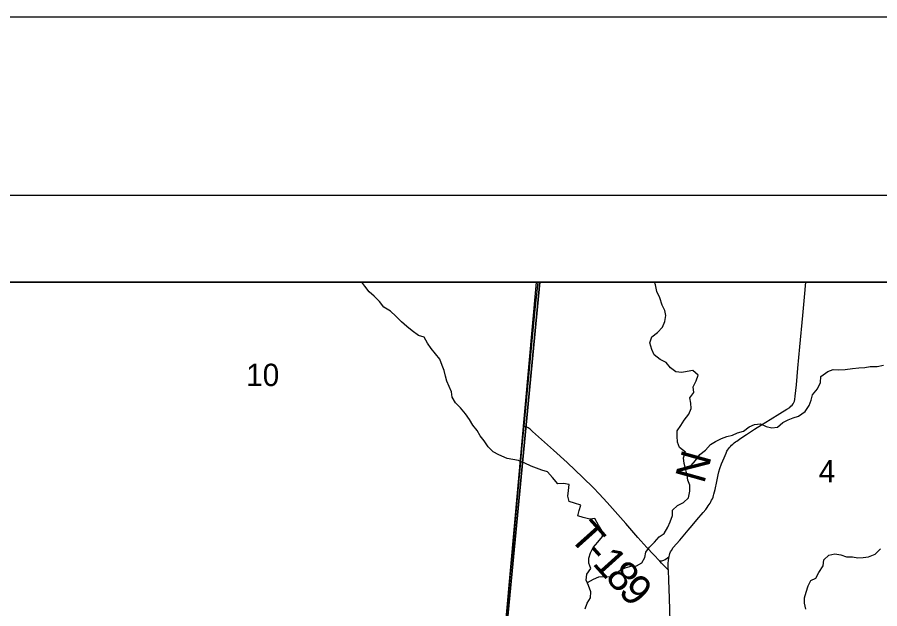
# Model space of a CAD drawing. Extents: x 0 to 1134, y 0 to 440.
# Drawn here: x 330.48 to 378.98, y 406.74 to 440 of the extents above; entities that cross this region are included whole.
import ezdxf

# ---------------------------------------------------------------- set-up
doc = ezdxf.new("R2010")
doc.units = 0
for name, color, linetype in [('Default', 7, 'Continuous'), ('GM_X_County_Road', 7, 'Continuous'), ('GM_X_Minor_River', 7, 'Continuous'), ('GM_X_Rail_Line', 7, 'Continuous'), ('GM_X_Section_Text', 7, 'Continuous'), ('GM_X_Township_Road', 7, 'Continuous'), ('GM_X_Township_Road_Text', 7, 'Continuous'), ('GM_X_Unincorporated', 7, 'Continuous'), ('SH_Border', 7, 'Continuous'), ('SH_Cut_Line', 7, 'Continuous'), ('SH_Text', 7, 'Continuous')]:
    doc.layers.add(name, color=color, linetype=linetype)

msp = doc.modelspace()

# ---------------------------------------------------------------- linework, layer by layer
at = {"layer": 'Default'}
for points in [[(359.861, 425.107), (329.658, 425.107), (327.944, 406.45), (357.826, 403.782)], [(389.903, 425.107), (359.861, 425.107), (357.826, 403.782), (387.522, 400.856)]]:
    msp.add_lwpolyline(points, close=True, dxfattribs=at)
at = {"layer": 'GM_X_County_Road'}
for points in [[(358.974, 417.003), (359.031, 417.632), (359.315, 420.6), (359.414, 421.62), (359.625, 423.752), (359.76, 425.107)], [(358.742, 414.441), (358.754, 414.571), (358.856, 415.684), (358.974, 417.003)], [(357.993, 406.221), (358.201, 408.541), (358.34, 410.025), (358.646, 413.365), (358.74, 414.415), (358.742, 414.441)]]:
    msp.add_lwpolyline(points, dxfattribs=at)
at = {"layer": 'GM_X_Minor_River'}
for points in [[(354.762, 419.238), (354.633, 419.526), (354.55, 419.824), (354.479, 420.133), (354.361, 420.42), (354.246, 420.776), (354.004, 421.078), (353.751, 421.369), (353.555, 421.67), (353.359, 422.017), (353.044, 422.105), (352.688, 422.364), (352.377, 422.611), (352.089, 422.869), (351.769, 423.196), (351.458, 423.466), (351.09, 423.692), (350.849, 424.017), (350.55, 424.321), (350.262, 424.567), (350.02, 424.869), (349.845, 425.107)], [(362.534, 408.209), (362.873, 408.398), (363.182, 408.526), (363.523, 408.551), (363.828, 408.532), (364.116, 408.683), (364.417, 408.937), (364.715, 409.065), (365, 409.137), (365.295, 409.152), (365.594, 409.314), (365.772, 409.617), (365.825, 409.911), (366.025, 410.201), (366.305, 410.489), (366.573, 410.778), (366.861, 410.975), (367.052, 411.322), (367.184, 411.626), (367.329, 411.986), (367.314, 412.282), (367.604, 412.535), (367.937, 412.708), (368.228, 412.974), (368.294, 413.358), (368.302, 413.677), (368.185, 413.964), (368.147, 414.249), (368.064, 414.547), (367.971, 414.902), (367.934, 415.222), (368.044, 415.537), (367.722, 415.808), (367.605, 416.107), (367.591, 416.448), (367.588, 416.744), (367.799, 417.034), (367.977, 417.347), (368.235, 417.682), (368.368, 417.997), (368.353, 418.304), (368.304, 418.601), (368.516, 418.891), (368.49, 419.222), (368.646, 419.547), (368.756, 419.863), (368.457, 420.132), (368.15, 420.084), (367.853, 420.024), (367.514, 420.055), (367.202, 420.28), (366.972, 420.582), (366.636, 420.75), (366.292, 421.01), (366.163, 421.309), (366.048, 421.699), (366.159, 422.037), (366.471, 422.278), (366.751, 422.567), (366.895, 422.893), (366.949, 423.221), (366.9, 423.507), (366.749, 423.806), (366.612, 424.219), (366.44, 424.577), (366.37, 424.954), (366.319, 425.107)], [(368.026, 414.694), (368.376, 414.789), (368.61, 415.079), (368.857, 415.402), (369.169, 415.655), (369.45, 415.977), (369.749, 416.151), (370.071, 416.313), (370.368, 416.419), (370.687, 416.49), (370.974, 416.63), (371.305, 416.723), (371.629, 416.976), (371.938, 417.093), (372.268, 417.13), (372.593, 416.984), (372.909, 416.908), (373.227, 416.945), (373.517, 417.21), (373.827, 417.361), (374.113, 417.467), (374.411, 417.561), (374.791, 417.824), (375.004, 418.171), (375.126, 418.475), (375.19, 418.769), (375.47, 419.102), (375.638, 419.462), (375.67, 419.802), (376.063, 420.087), (376.36, 420.182), (376.654, 420.174), (377.04, 420.197), (377.439, 420.255), (377.802, 420.279), (378.143, 420.304), (378.439, 420.353), (378.825, 420.366), (379.178, 420.436)], [(362.41, 406.728), (362.521, 407.054), (362.71, 407.356), (362.73, 407.697), (362.603, 408.042), (362.475, 408.352), (362.506, 408.681), (362.729, 408.994), (362.612, 409.292), (362.62, 409.588), (362.718, 409.881), (362.862, 410.173), (363.13, 410.484), (363.377, 410.807), (363.351, 411.138), (363.166, 411.438), (362.96, 411.808), (362.665, 411.77), (362.293, 411.86), (362, 411.959), (362.076, 412.264), (362.164, 412.568), (361.815, 412.669), (361.511, 412.768), (361.428, 413.066), (361.482, 413.394), (361.513, 413.723), (361.186, 413.778), (360.879, 413.752), (360.582, 414.112), (360.284, 414.427), (359.981, 414.526), (359.666, 414.637), (359.374, 414.759), (359.016, 414.928), (358.668, 415.074), (358.341, 415.128), (358.025, 415.193), (357.565, 415.388), (357.241, 415.567), (356.954, 415.847), (356.735, 416.172), (356.505, 416.462), (356.342, 416.762), (356.089, 417.065), (355.916, 417.377), (355.674, 417.69), (355.4, 418.027), (355.112, 418.308), (354.939, 418.642), (354.902, 418.939), (354.762, 419.238)], [(374.812, 406.712), (374.753, 407.043), (374.738, 407.351), (374.837, 407.678), (374.959, 408.016), (375.103, 408.33), (375.39, 408.448), (375.557, 408.773), (375.793, 409.153), (375.825, 409.494), (376.115, 409.759), (376.457, 409.829), (376.784, 409.764), (377.11, 409.664), (377.45, 409.655), (377.743, 409.602), (378.05, 409.616), (378.345, 409.654), (378.712, 409.814), (379.026, 410.102)]]:
    msp.add_lwpolyline(points, dxfattribs=at)
at = {"layer": 'GM_X_Rail_Line'}
msp.add_lwpolyline([(359.658, 425.107), (356.732, 392.679), (354.955, 373.119), (389.225, 370.057), (427.833, 366.421)], dxfattribs=at)
at = {"layer": 'GM_X_Township_Road'}
for points in [[(367.13, 409.673), (367.15, 409.752), (367.179, 409.842), (367.217, 409.93), (367.262, 410.014), (367.368, 410.172), (367.546, 410.39), (367.733, 410.598), (368.206, 411.152), (368.429, 411.422), (368.695, 411.735), (369.054, 412.158), (369.194, 412.327), (369.271, 412.43), (369.335, 412.523), (369.38, 412.595), (369.431, 412.675), (369.481, 412.757), (369.524, 412.837), (369.565, 412.926), (369.6, 413.019), (369.632, 413.113), (369.651, 413.184), (369.713, 413.452), (369.81, 413.898), (369.887, 414.265), (369.929, 414.441), (369.984, 414.619), (370.08, 414.883), (370.223, 415.231), (370.338, 415.489), (370.384, 415.591), (370.419, 415.656), (370.47, 415.731), (370.528, 415.806), (370.582, 415.869), (370.648, 415.935), (370.714, 415.998), (370.795, 416.062), (370.867, 416.116), (370.943, 416.168), (371.02, 416.226), (371.166, 416.325), (371.476, 416.532), (371.709, 416.685), (371.938, 416.834), (372.333, 417.081), (372.809, 417.375), (373.366, 417.712), (373.76, 417.957), (373.911, 418.062), (373.981, 418.121), (374.044, 418.185), (374.099, 418.256), (374.144, 418.333), (374.177, 418.415), (374.2, 418.502), (374.225, 418.683), (374.288, 419.332), (374.367, 420.261), (374.482, 421.468), (374.643, 423.231), (374.736, 424.252), (374.818, 425.107)], [(366.605, 409.419), (366.261, 409.78), (365.878, 410.19), (365.38, 410.748), (364.707, 411.53), (363.646, 412.709), (363.207, 413.195), (362.882, 413.532), (362.281, 414.121), (361.4, 414.958), (360.636, 415.648), (359.455, 416.713), (359.316, 416.83), (359.254, 416.877), (359.215, 416.903), (359.173, 416.928), (359.123, 416.95), (359.066, 416.972), (358.974, 417.003)], [(366.605, 409.419), (366.648, 409.426), (366.728, 409.44), (366.783, 409.453), (366.828, 409.467), (366.868, 409.484), (366.908, 409.51), (367.038, 409.606), (367.13, 409.673)], [(367.088, 408.899), (366.984, 409.014), (366.886, 409.117), (366.712, 409.307), (366.605, 409.419)], [(367.088, 408.899), (367.085, 409.003), (367.087, 409.284), (367.099, 409.472), (367.13, 409.673)], [(367.227, 402.821), (367.238, 403.042), (367.24, 403.6), (367.218, 404.718), (367.187, 406.023), (367.145, 407.327), (367.11, 408.351), (367.088, 408.899)]]:
    msp.add_lwpolyline(points, dxfattribs=at)
at = {"layer": 'GM_X_Unincorporated'}
msp.add_lwpolyline([(383.508, 356.812), (383.641, 358.39), (383.922, 361.545), (383.96, 361.955), (384.058, 363.03), (384.258, 365.351), (384.409, 367.021), (384.572, 368.69), (384.671, 369.804), (384.725, 370.4), (384.733, 370.484), (387.548, 400.922), (389.85, 425.107), (205.806, 425.107)], dxfattribs=at)
at = {"layer": 'SH_Border'}
msp.add_lwpolyline([(30, 430), (670, 430), (670, 10), (30, 10)], close=True, dxfattribs=at)
at = {"layer": 'SH_Cut_Line'}
msp.add_lwpolyline([(0, 0), (680, 0), (680, 440), (0, 440)], close=True, dxfattribs=at)
msp.add_lwpolyline([(539, 17.107), (539, 425.107), (205.806, 425.107)], dxfattribs=at)
at = {"layer": 'SH_Text'}
msp.add_lwpolyline([(131, 425.107), (539, 425.107), (539, 17.107), (131, 17.107)], close=True, dxfattribs=at)

# ---------------------------------------------------------------- texts
at = {"layer": 'GM_X_Section_Text'}
for s, height, p in [('10', 1.2557, (343.344, 419.261)), ('4', 1.256, (375.544, 413.845))]:
    msp.add_text(s, height=height, rotation=0, dxfattribs=at).set_placement(p)
at = {"layer": 'GM_X_Township_Road_Text'}
for s, rotation, p in [('N', 74.3308, (369.094, 413.72)), ('T', 311.8955, (361.454, 410.733)), ('-', 311.9187, (362.306, 409.783)), ('1', 311.9956, (362.776, 409.261)), ('8', 312.3318, (363.486, 408.472)), ('9', 313.6439, (364.222, 407.665))]:
    msp.add_text(s, height=1.705, rotation=rotation, dxfattribs=at).set_placement(p)

doc.saveas('drawing.dxf')
